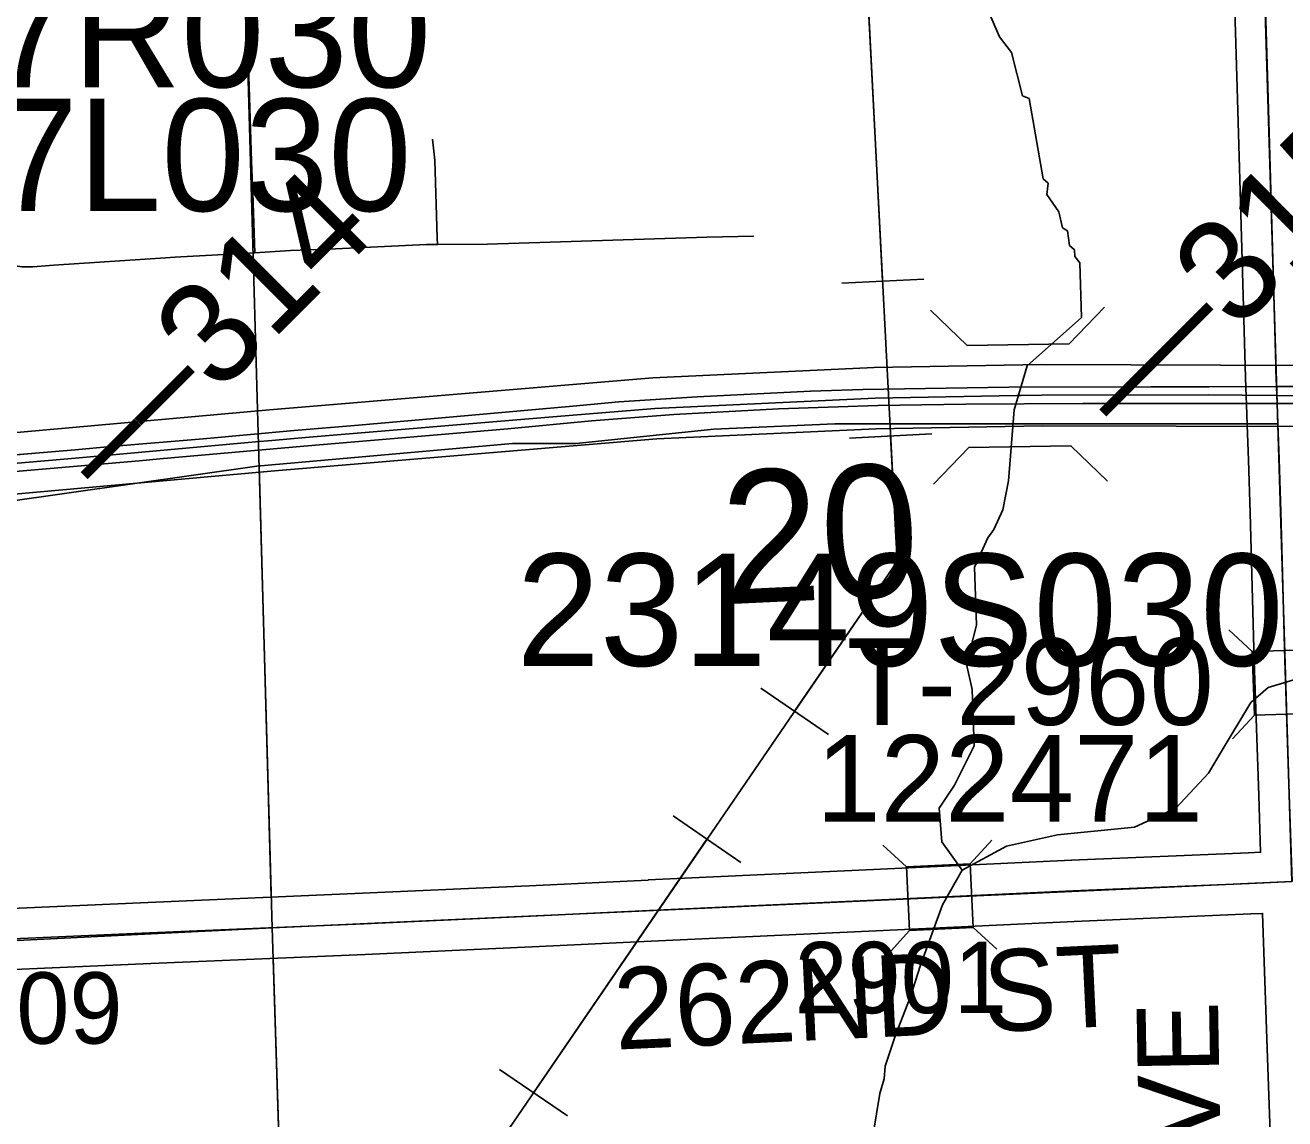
# Model space of a CAD drawing. Extents: x 128.7 to 185.5, y -21.4 to 12.6.
# Drawn here: x 153.067 to 154.302, y -11.291 to -10.218 of the extents above; entities that cross this region are included whole.
import ezdxf

# ---------------------------------------------------------------- set-up
doc = ezdxf.new("R2010")
doc.units = 0
for name, color, linetype in [('tdCoCityStreetMinor', 7, 'Continuous'), ('tdCoCorpBndry', 7, 'Continuous'), ('tdCoDivCarto', 7, 'Continuous'), ('tdCoHydroRiver', 7, 'Continuous'), ('tdCoPipe', 7, 'Continuous'), ('tdCoPriCL', 7, 'Continuous'), ('tdCoPriDiv', 7, 'Continuous'), ('tdCoPrimary', 7, 'Continuous'), ('tdCoSecRdNmbr', 7, 'Continuous'), ('tdCoSecRdTxt', 7, 'Continuous'), ('tdCoSecRteBand', 7, 'Continuous'), ('tdCoSecRteCL', 7, 'Continuous'), ('tdCoSectLine', 7, 'Continuous'), ('tdCoSectLinePart', 7, 'Continuous'), ('tdCoSectNmbr', 7, 'Continuous'), ('tdCoStrucDivPri', 7, 'Continuous'), ('tdCoStrucPriMaintName', 7, 'Continuous'), ('tdCoStrucSec', 7, 'Continuous'), ('tdCoStrucSecCoName', 7, 'Continuous'), ('tdCoStrucSecFHWANum', 7, 'Continuous'), ('tdCoSurfAsphalt', 7, 'Continuous'), ('tdCoSurfGravel', 7, 'Continuous'), ('tdStHwyPriRefPost1', 7, 'Continuous'), ('tdStHwyPriRefPost5', 7, 'Continuous')]:
    doc.layers.add(name, color=color, linetype=linetype)

msp = doc.modelspace()

# ---------------------------------------------------------------- linework, layer by layer
at = {"layer": 'tdCoCityStreetMinor'}
for points in [[(153.292, -10.4414), (153.2902, -10.3829), (153.2889, -10.3516), (153.2857, -10.2473), (153.2825, -10.158), (153.2811, -10.1063), (153.2791, -10.0318), (153.2768, -9.965)], [(153.4711, -10.4334), (153.4709, -10.4268), (153.4685, -10.3506), (153.4665, -10.3299)], [(152.7946, -10.4308), (152.8411, -10.4288), (152.9518, -10.4226), (152.9977, -10.4192), (153.0031, -10.4194), (153.0078, -10.4207), (153.0172, -10.4239), (153.0231, -10.4278), (153.0293, -10.4337), (153.0359, -10.4419), (153.0423, -10.4478), (153.0495, -10.4517), (153.0574, -10.4542), (153.0635, -10.4552), (153.0744, -10.4552), (153.0949, -10.4537), (153.2044, -10.4464), (153.2135, -10.4458), (153.292, -10.4414)], [(153.4711, -10.4334), (153.5202, -10.4331), (153.7355, -10.4262), (153.7815, -10.4251)], [(153.292, -10.4414), (153.3269, -10.4394), (153.3644, -10.4378), (153.4603, -10.4335), (153.4711, -10.4334), (153.4711, -10.4334)]]:
    msp.add_lwpolyline(points, dxfattribs=at)
at = {"layer": 'tdCoCorpBndry'}
msp.add_lwpolyline([(154.2814, -10.1363), (154.2861, -10.29), (154.2903, -10.4365), (154.2935, -10.5518), (154.2936, -10.5569), (154.2942, -10.5726), (154.2948, -10.5893), (154.2955, -10.6092), (153.8611, -10.6092), (153.7422, -10.6145), (153.6072, -10.6284), (153.5447, -10.6286), (153.2942, -10.6507), (153.0456, -10.6861)], dxfattribs=at)
at = {"layer": 'tdCoDivCarto'}
for p, q in [((153.8886, -10.5755), (153.8371, -10.5772)), ((154.0317, -10.5733), (153.8886, -10.5755)), ((154.171, -10.573), (154.0317, -10.5733)), ((154.2278, -10.5728), (154.171, -10.573)), ((154.2938, -10.5726), (154.2278, -10.5728)), ((154.2938, -10.5726), (154.2278, -10.5728)), ((154.2942, -10.5726), (154.2938, -10.5726)), ((154.2942, -10.5726), (154.2938, -10.5726)), ((154.3275, -10.5725), (154.2942, -10.5726)), ((154.3275, -10.5725), (154.2942, -10.5726)), ((153.6492, -10.5878), (153.604, -10.592)), ((153.7259, -10.5829), (153.6492, -10.5878)), ((153.8371, -10.5772), (153.7259, -10.5829)), ((153.604, -10.592), (153.4867, -10.6024)), ((153.6222, -10.6063), (153.7031, -10.6002)), ((153.7031, -10.6002), (153.8057, -10.5945)), ((153.8057, -10.5945), (153.9033, -10.5913)), ((153.9033, -10.5913), (153.9894, -10.5901)), ((153.9894, -10.5901), (154.1041, -10.5893)), ((154.1041, -10.5893), (154.1966, -10.5893)), ((154.1966, -10.5893), (154.2278, -10.5893)), ((154.2278, -10.5893), (154.2938, -10.5893)), ((154.2278, -10.5893), (154.2938, -10.5893)), ((154.2938, -10.5893), (154.2948, -10.5893)), ((154.2938, -10.5893), (154.2948, -10.5893)), ((154.2948, -10.5893), (154.3275, -10.5893)), ((154.2948, -10.5893), (154.3275, -10.5893)), ((153.3937, -10.6105), (153.3308, -10.6157)), ((153.4867, -10.6024), (153.3937, -10.6105)), ((153.5401, -10.614), (153.6222, -10.6063)), ((153.2415, -10.6241), (153.1547, -10.6312)), ((153.3308, -10.6157), (153.2415, -10.6241)), ((153.3403, -10.6312), (153.5401, -10.614)), ((153.0807, -10.6377), (153.0257, -10.6422)), ((153.116, -10.6346), (153.0807, -10.6377)), ((153.1507, -10.6316), (153.116, -10.6346)), ((153.1547, -10.6312), (153.1507, -10.6316)), ((153.199, -10.6436), (153.3403, -10.6312)), ((153.0417, -10.6574), (153.1787, -10.6454)), ((153.1787, -10.6454), (153.1886, -10.6445)), ((153.1886, -10.6445), (153.199, -10.6436))]:
    msp.add_line(p, q, dxfattribs=at)
for points in [[(154.2278, -10.5728), (154.171, -10.573), (154.0317, -10.5733), (153.8886, -10.5755), (153.8371, -10.5772), (153.7259, -10.5829), (153.6492, -10.5878), (153.604, -10.592), (153.4867, -10.6024), (153.3937, -10.6105), (153.3308, -10.6157), (153.2415, -10.6241), (153.1547, -10.6312), (153.1507, -10.6316), (153.116, -10.6346)], [(154.2278, -10.5728), (154.171, -10.573), (154.0317, -10.5733), (153.8886, -10.5755), (153.8371, -10.5772), (153.7259, -10.5829), (153.6492, -10.5878), (153.604, -10.592), (153.4867, -10.6024), (153.3937, -10.6105), (153.3308, -10.6157), (153.2415, -10.6241), (153.1547, -10.6312), (153.1507, -10.6316), (153.116, -10.6346)], [(154.2278, -10.5728), (154.171, -10.573), (154.0317, -10.5733), (153.8886, -10.5755), (153.8371, -10.5772), (153.7259, -10.5829), (153.6492, -10.5878), (153.604, -10.592), (153.4867, -10.6024), (153.3937, -10.6105), (153.3308, -10.6157), (153.2415, -10.6241), (153.1547, -10.6312), (153.1507, -10.6316), (153.116, -10.6346)], [(154.2938, -10.5726), (154.2278, -10.5728)], [(154.2938, -10.5726), (154.2278, -10.5728)], [(154.2942, -10.5726), (154.2938, -10.5726)], [(154.2942, -10.5726), (154.2938, -10.5726)], [(154.3275, -10.5725), (154.2942, -10.5726)], [(154.3275, -10.5725), (154.2942, -10.5726)], [(153.1787, -10.6454), (153.1886, -10.6445), (153.199, -10.6436), (153.3403, -10.6312), (153.5401, -10.614), (153.6222, -10.6063), (153.7031, -10.6002), (153.8057, -10.5945), (153.9033, -10.5913), (153.9894, -10.5901), (154.1041, -10.5893), (154.1966, -10.5893), (154.2278, -10.5893)], [(153.1787, -10.6454), (153.1886, -10.6445), (153.199, -10.6436), (153.3403, -10.6312), (153.5401, -10.614), (153.6222, -10.6063), (153.7031, -10.6002), (153.8057, -10.5945), (153.9033, -10.5913), (153.9894, -10.5901), (154.1041, -10.5893), (154.1966, -10.5893), (154.2278, -10.5893)], [(153.1787, -10.6454), (153.1886, -10.6445), (153.199, -10.6436), (153.3403, -10.6312), (153.5401, -10.614), (153.6222, -10.6063), (153.7031, -10.6002), (153.8057, -10.5945), (153.9033, -10.5913), (153.9894, -10.5901), (154.1041, -10.5893), (154.1966, -10.5893), (154.2278, -10.5893)], [(154.2278, -10.5893), (154.2938, -10.5893)], [(154.2278, -10.5893), (154.2938, -10.5893)], [(154.2938, -10.5893), (154.2948, -10.5893)], [(154.2938, -10.5893), (154.2948, -10.5893)], [(154.2948, -10.5893), (154.3275, -10.5893)], [(154.2948, -10.5893), (154.3275, -10.5893)], [(153.116, -10.6346), (153.0807, -10.6377), (153.0257, -10.6422)], [(153.116, -10.6346), (153.0807, -10.6377), (153.0257, -10.6422)], [(153.116, -10.6346), (153.0807, -10.6377), (153.0257, -10.6422)], [(153.04, -10.6575), (153.0417, -10.6574), (153.1787, -10.6454)], [(153.04, -10.6575), (153.0417, -10.6574), (153.1787, -10.6454)], [(153.04, -10.6575), (153.0417, -10.6574), (153.1787, -10.6454)]]:
    msp.add_lwpolyline(points, dxfattribs=at)
at = {"layer": 'tdCoHydroRiver'}
for points in [[(153.986, -11.047), (153.9661, -11.0193), (153.9634, -10.9863), (153.9784, -10.9636), (153.9976, -10.9251), (153.9957, -10.8699), (153.9901, -10.8449), (153.9998, -10.8066), (153.9979, -10.7499), (154.0111, -10.721), (154.0171, -10.7129), (154.0259, -10.6937), (154.0313, -10.6651), (154.0368, -10.5955), (154.0495, -10.5524), (154.1031, -10.5048), (154.1013, -10.4512), (154.0963, -10.445), (154.0961, -10.4387), (154.0912, -10.4342), (154.0892, -10.42), (154.0843, -10.417), (154.0806, -10.4014), (154.069, -10.3844), (154.0702, -10.3733), (154.0653, -10.3688), (154.0516, -10.2903), (154.0451, -10.2874), (154.0342, -10.2452), (154.0226, -10.2298), (154.009, -10.1987)], [(154.411, -10.8304), (154.286, -10.8678), (154.2692, -10.8826), (154.2408, -10.9294), (154.2274, -10.9519), (154.1954, -10.9862), (154.155, -11.0049), (154.0795, -11.0123), (154.0294, -11.0234), (153.986, -11.047), (153.9666, -11.0808), (153.945, -11.14), (153.935, -11.1719), (153.9205, -11.2087), (153.9105, -11.239), (153.9093, -11.2517), (153.9051, -11.266), (153.8986, -11.3057)]]:
    msp.add_lwpolyline(points, dxfattribs=at)
at = {"layer": 'tdCoPipe'}
for p, q in [((153.9482, -10.4672), (153.8678, -10.4714)), ((153.956, -10.6191), (153.8755, -10.6233)), ((153.8547, -10.9139), (153.7883, -10.8684)), ((153.7688, -11.0394), (153.7023, -10.9938)), ((153.5987, -11.2879), (153.5322, -11.2425))]:
    msp.add_line(p, q, dxfattribs=at)
for points in [[(153.2907, -13.3487), (153.1504, -13.0403), (153.08, -11.9742), (153.9221, -10.7441), (153.8422, -9.1961), (152.4885, -6.1792), (152.255, -4.5804), (152.0586, -4.5041), (150.9187, -1.6917), (149.9982, 2.3236), (149.759, 2.5022), (149.1601, 4.9961)], [(153.9079, -10.4693), (153.8924, -10.1685)], [(153.8215, -10.8911), (153.9221, -10.7441), (153.9157, -10.6212)], [(153.5654, -11.2652), (153.7355, -11.0166)]]:
    msp.add_lwpolyline(points, dxfattribs=at)
at = {"layer": 'tdCoPriCL'}
msp.add_lwpolyline([(153.0442, -10.649), (153.1163, -10.643), (153.1776, -10.6373), (153.2928, -10.6269), (153.3089, -10.6255), (153.3454, -10.6224), (153.5843, -10.6023), (153.6845, -10.5941), (153.9006, -10.5841), (154.0396, -10.5816), (154.0415, -10.5816), (154.0437, -10.5816), (154.0641, -10.5812), (154.2274, -10.5809), (154.2935, -10.5813), (154.3272, -10.582), (154.519, -10.5753), (154.621, -10.5686), (154.6919, -10.5631), (154.79, -10.556), (154.8035, -10.5551), (154.8079, -10.5548), (154.8203, -10.5539), (155.2987, -10.5184)], dxfattribs=at)
at = {"layer": 'tdCoPriDiv'}
for points in [[(156.3051, -10.3234), (156.1332, -10.3967), (156.0515, -10.4224), (155.9864, -10.4355), (155.5871, -10.4668), (155.5413, -10.4713), (154.8061, -10.5249), (154.5175, -10.5454), (154.327, -10.552), (154.0638, -10.5512), (153.8996, -10.5541), (153.6825, -10.5641), (153.3063, -10.5956), (153.0365, -10.6196)], [(156.3288, -10.3785), (156.1544, -10.4529), (156.0668, -10.4804), (155.9958, -10.4947), (155.5922, -10.5266), (155.5457, -10.5312), (154.8098, -10.5848), (154.5205, -10.6053), (154.3274, -10.612), (154.0644, -10.6112), (153.9015, -10.6141), (153.6864, -10.624), (153.3115, -10.6554), (153.0414, -10.6794)]]:
    msp.add_lwpolyline(points, dxfattribs=at)
at = {"layer": 'tdCoPrimary'}
for p, q in [((154.2938, -10.5726), (154.2278, -10.5728)), ((154.2938, -10.5726), (154.2278, -10.5728)), ((154.2942, -10.5726), (154.2938, -10.5726)), ((154.2942, -10.5726), (154.2938, -10.5726)), ((154.3275, -10.5725), (154.2942, -10.5726)), ((154.3275, -10.5725), (154.2942, -10.5726)), ((154.2278, -10.5893), (154.2938, -10.5893)), ((154.2278, -10.5893), (154.2938, -10.5893)), ((154.2938, -10.5893), (154.2948, -10.5893)), ((154.2938, -10.5893), (154.2948, -10.5893)), ((154.2948, -10.5893), (154.3275, -10.5893)), ((154.2948, -10.5893), (154.3275, -10.5893))]:
    msp.add_line(p, q, dxfattribs=at)
for points in [[(154.3275, -10.5725), (154.2942, -10.5726), (154.2938, -10.5726), (154.2278, -10.5728), (154.171, -10.573), (154.0317, -10.5733), (153.8886, -10.5755), (153.8371, -10.5772), (153.7259, -10.5829), (153.6492, -10.5878), (153.604, -10.592), (153.4867, -10.6024), (153.3937, -10.6105), (153.3308, -10.6157), (153.2415, -10.6241), (153.1547, -10.6312), (153.1507, -10.6316), (153.116, -10.6346), (153.0807, -10.6377), (153.0257, -10.6422)], [(154.2278, -10.5728), (154.171, -10.573), (154.0317, -10.5733), (153.8886, -10.5755), (153.8371, -10.5772), (153.7259, -10.5829), (153.6492, -10.5878), (153.604, -10.592), (153.4867, -10.6024), (153.3937, -10.6105), (153.3308, -10.6157), (153.2415, -10.6241), (153.1547, -10.6312), (153.1507, -10.6316), (153.116, -10.6346)], [(154.2278, -10.5728), (154.171, -10.573), (154.0317, -10.5733), (153.8886, -10.5755), (153.8371, -10.5772), (153.7259, -10.5829), (153.6492, -10.5878), (153.604, -10.592), (153.4867, -10.6024), (153.3937, -10.6105), (153.3308, -10.6157), (153.2415, -10.6241), (153.1547, -10.6312), (153.1507, -10.6316), (153.116, -10.6346)], [(153.0417, -10.6574), (153.1787, -10.6454), (153.1886, -10.6445), (153.199, -10.6436), (153.3403, -10.6312), (153.5401, -10.614), (153.6222, -10.6063), (153.7031, -10.6002), (153.8057, -10.5945), (153.9033, -10.5913), (153.9894, -10.5901), (154.1041, -10.5893), (154.1966, -10.5893), (154.2278, -10.5893), (154.2938, -10.5893), (154.2948, -10.5893), (154.3275, -10.5893)], [(153.1787, -10.6454), (153.1886, -10.6445), (153.199, -10.6436), (153.3403, -10.6312), (153.5401, -10.614), (153.6222, -10.6063), (153.7031, -10.6002), (153.8057, -10.5945), (153.9033, -10.5913), (153.9894, -10.5901), (154.1041, -10.5893), (154.1966, -10.5893), (154.2278, -10.5893)], [(153.1787, -10.6454), (153.1886, -10.6445), (153.199, -10.6436), (153.3403, -10.6312), (153.5401, -10.614), (153.6222, -10.6063), (153.7031, -10.6002), (153.8057, -10.5945), (153.9033, -10.5913), (153.9894, -10.5901), (154.1041, -10.5893), (154.1966, -10.5893), (154.2278, -10.5893)], [(153.116, -10.6346), (153.0807, -10.6377), (153.0257, -10.6422)], [(153.116, -10.6346), (153.0807, -10.6377), (153.0257, -10.6422)], [(153.04, -10.6575), (153.0417, -10.6574), (153.1787, -10.6454)], [(153.04, -10.6575), (153.0417, -10.6574), (153.1787, -10.6454)]]:
    msp.add_lwpolyline(points, dxfattribs=at)
at = {"layer": 'tdCoSecRteBand'}
for points in [[(153.0309, -11.0854), (153.1875, -11.0785), (153.1875, -11.0785), (153.1875, -11.0785), (153.3976, -11.0696), (153.5612, -11.0622), (153.6778, -11.0566), (153.6779, -11.0566), (153.6779, -11.0565), (153.8988, -11.0464), (154.0932, -11.0373), (154.0932, -11.0373), (154.0933, -11.0373), (154.2666, -11.0299), (154.2667, -11.0299), (154.2667, -11.0299), (154.2784, -11.0294), (154.2786, -11.0294), (154.2786, -11.0292), (154.2768, -10.9736), (154.2724, -10.8417), (154.2724, -10.8416), (154.2724, -10.8415), (154.2684, -10.6966), (154.2667, -10.6448), (154.2655, -10.6103), (154.2655, -10.6103), (154.2655, -10.6103), (154.2655, -10.6102), (154.2648, -10.5904), (154.2645, -10.5823), (154.2642, -10.5736), (154.2635, -10.5529), (154.2635, -10.5528), (154.2635, -10.5527), (154.2603, -10.4373), (154.2561, -10.2909), (154.2514, -10.1373)], [(154.2894, -11.3411), (154.285, -11.2218), (154.285, -11.2217), (154.285, -11.2217), (154.2806, -11.0894), (154.2692, -11.0899), (154.0959, -11.0973), (153.9016, -11.1064), (153.9016, -11.1064), (153.9016, -11.1064), (153.6807, -11.1165), (153.5641, -11.1222), (153.564, -11.1222), (153.564, -11.1222), (153.4002, -11.1296), (153.4002, -11.1296), (153.4002, -11.1296), (153.1901, -11.1384), (153.0336, -11.1453)]]:
    msp.add_lwpolyline(points, dxfattribs=at)
at = {"layer": 'tdCoSecRteCL'}
for points in [[(154.3096, -11.0582), (154.3068, -10.9726), (154.3024, -10.8407), (154.2984, -10.6956), (154.2967, -10.6438), (154.2955, -10.6092), (154.2955, -10.6092), (154.2948, -10.5893), (154.2945, -10.5813), (154.2942, -10.5726), (154.2935, -10.5518), (154.2903, -10.4365), (154.2861, -10.29), (154.2814, -10.1363)], [(152.8081, -11.1262), (152.8426, -11.125), (153.0322, -11.1154), (153.1888, -11.1085), (153.3989, -11.0996), (153.5626, -11.0922), (153.6793, -11.0865), (153.9002, -11.0764), (154.0946, -11.0673), (154.2679, -11.0599), (154.3096, -11.0582)]]:
    msp.add_lwpolyline(points, dxfattribs=at)
at = {"layer": 'tdCoSectLine'}
for points in [[(154.2784, -10.0557), (154.3092, -11.0582)], [(153.2805, -10.0984), (153.309, -11.1034)], [(153.309, -11.1034), (154.3092, -11.0582)], [(152.3144, -11.1529), (153.309, -11.1034)], [(153.309, -11.1034), (153.341, -12.1094)]]:
    msp.add_lwpolyline(points, dxfattribs=at)
at = {"layer": 'tdCoSectLinePart'}
for points in [[(153.2962, -10.6505), (153.3081, -11.073)], [(153.3099, -11.1329), (153.3401, -12.0795)]]:
    msp.add_lwpolyline(points, dxfattribs=at)
at = {"layer": 'tdCoStrucDivPri'}
for points in [[(153.9548, -10.4978), (153.9908, -10.5325), (154.0908, -10.5307), (154.1255, -10.4948)], [(153.9578, -10.6684), (153.9925, -10.6325), (154.0925, -10.6307), (154.1285, -10.6655)]]:
    msp.add_lwpolyline(points, dxfattribs=at)
at = {"layer": 'tdCoStrucSec'}
for p, q in [((154.2704, -10.8325), (154.2475, -10.8112)), ((154.2725, -10.8951), (154.2511, -10.918)), ((153.9939, -11.0407), (154.015, -11.0175)), ((153.9314, -11.0436), (153.9082, -11.0225)), ((153.9343, -11.1061), (153.9132, -11.1293)), ((153.9968, -11.1032), (154.02, -11.1243))]:
    msp.add_line(p, q, dxfattribs=at)
for points in [[(154.2725, -10.8951), (154.2704, -10.8325), (154.333, -10.8304), (154.3351, -10.893)], [(153.9314, -11.0436), (153.9939, -11.0407), (153.9968, -11.1032), (153.9343, -11.1061)]]:
    msp.add_lwpolyline(points, close=True, dxfattribs=at)
at = {"layer": 'tdCoSurfAsphalt'}
for points in [[(154.3096, -11.0582), (154.3068, -10.9726), (154.3024, -10.8407), (154.2984, -10.6956), (154.2967, -10.6438), (154.2955, -10.6092), (154.2955, -10.6092), (154.2948, -10.5893), (154.2945, -10.5813)], [(152.5527, -11.146), (152.5592, -11.1418), (152.5703, -11.1376), (152.6423, -11.1321), (152.7651, -11.1277), (152.8081, -11.1262), (152.8426, -11.125), (153.0322, -11.1154), (153.1888, -11.1085), (153.3989, -11.0996), (153.5626, -11.0922), (153.6793, -11.0865), (153.9002, -11.0764), (154.0946, -11.0673), (154.2679, -11.0599), (154.3096, -11.0582)]]:
    msp.add_lwpolyline(points, dxfattribs=at)
at = {"layer": 'tdCoSurfGravel'}
msp.add_lwpolyline([(154.2945, -10.5813), (154.2942, -10.5726), (154.2935, -10.5518), (154.2903, -10.4365), (154.2861, -10.29), (154.2814, -10.1363), (154.2799, -10.0725), (154.2792, -10.0698), (154.278, -10.0673), (154.2764, -10.0651)], dxfattribs=at)

# ---------------------------------------------------------------- texts
at = {"layer": 'tdCoSecRdNmbr'}
for s, rotation, p in [('2901', 0.1165, (153.8216, -11.1874)), ('3009', 0.1159, (152.9541, -11.2174))]:
    msp.add_text(s, height=0.07, rotation=rotation, dxfattribs=at).set_placement(p)
at = {"layer": 'tdCoSecRdTxt'}
for s, rotation, p in [('262ND ST', 2.7103, (153.6462, -11.223)), ('300TH AVE', 91, (154.2467, -11.7399))]:
    msp.add_text(s, height=0.08, rotation=rotation, dxfattribs=at).set_placement(p)
at = {"layer": 'tdCoSectNmbr'}
msp.add_text('20', height=0.13, rotation=2.6688, dxfattribs=at).set_placement((153.753, -10.7862))
at = {"layer": 'tdCoStrucPriMaintName'}
for s, p in [('23137R030', (152.7044, -10.2791)), ('23137R030', (152.7044, -10.2791)), ('23137R030', (152.7044, -10.2791)), ('23137L030', (152.7096, -10.4005)), ('23137L030', (152.7096, -10.4005)), ('23137L030', (152.7096, -10.4005)), ('23149S030', (153.5487, -10.8466)), ('23149S030', (153.5487, -10.8466)), ('23149S030', (153.5487, -10.8466))]:
    msp.add_text(s, height=0.11, dxfattribs=at).set_placement(p)
at = {"layer": 'tdCoStrucSecCoName'}
msp.add_text('T-2960', height=0.085, dxfattribs=at).set_placement((153.8727, -10.9045))
at = {"layer": 'tdCoStrucSecFHWANum'}
msp.add_text('122471', height=0.085, dxfattribs=at).set_placement((153.8427, -10.9995))
at = {"layer": 'tdStHwyPriRefPost1'}
for s, p in [('‒‒315', (154.1499, -10.6247)), ('‒‒314', (153.1508, -10.6862))]:
    msp.add_text(s, height=0.1, rotation=45, dxfattribs=at).set_placement(p)
at = {"layer": 'tdStHwyPriRefPost5'}
msp.add_text('‒‒315', height=0.1, rotation=45, dxfattribs=at).set_placement((154.1499, -10.6247))

doc.saveas('drawing.dxf')
